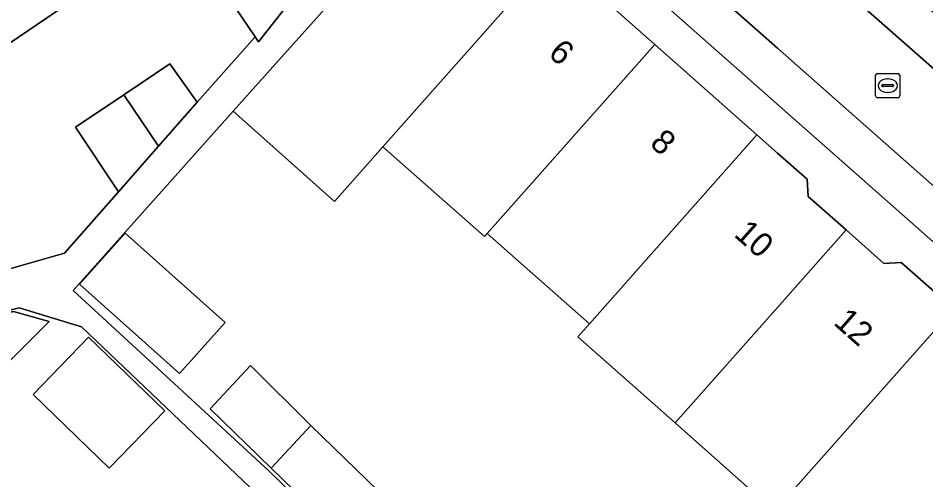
# Model space of a CAD drawing. Extents: x 159960 to 160866, y 382700 to 383354.
# Drawn here: x 160468.6 to 160506.14, y 382832 to 382851.1 of the extents above; entities that cross this region are included whole.
import ezdxf

# ---------------------------------------------------------------- set-up
doc = ezdxf.new("R2010")
doc.units = 0
for name, color, linetype in [('IMGEO_Erf', 7, 'Continuous'), ('IMGEO_Kolk', 7, 'Continuous'), ('IMGEO_Pand', 7, 'Continuous'), ('IMGEO_Pand_nummerreeks', 7, 'Continuous'), ('IMGEO_Parkeervlak_open', 7, 'Continuous'), ('IMGEO_Rijbaan_lokaal_open', 7, 'Continuous'), ('IMGEO_Voetpad_open', 7, 'Continuous')]:
    doc.layers.add(name, color=color, linetype=linetype)

msp = doc.modelspace()

# ---------------------------------------------------------------- linework, layer by layer
at = {"layer": 'IMGEO_Erf'}
for points in [[(160472.968, 382847.93), (160474.87, 382849.21), (160476.008, 382847.62), (160478.394, 382850.329), (160476.277, 382853.471), (160478.895, 382855.249), (160480.557, 382852.785), (160485.467, 382858.36), (160483.777, 382859.83), (160478.61, 382856.349), (160477.173, 382858.481), (160474.156, 382856.449), (160475.263, 382854.807), (160474.932, 382854.583), (160471.121, 382852.007), (160470.498, 382851.586), (160465.674, 382848.324), (160461.072, 382845.213), (160456.193, 382841.915), (160451.377, 382838.659), (160446.669, 382835.476), (160444.296, 382833.872), (160445.488, 382831.886)], [(160448.971, 382831.72), (160450.74, 382833.147), (160452.198, 382831.078), (160456.566, 382835.472), (160459.226, 382838.157), (160462.671, 382839.141), (160461.67, 382840.623), (160461.423, 382840.988), (160461.146, 382841.4), (160463.294, 382842.253), (160463.867, 382841.404), (160465.955, 382843.007), (160467.613, 382840.552), (160470.511, 382841.38), (160472.744, 382843.915), (160470.975, 382846.589), (160472.968, 382847.93)], [(160499.883, 382830.712), (160495.769, 382834.359), (160491.751, 382837.92), (160492.221, 382838.45), (160487.999, 382842.185), (160487.889, 382842.061), (160483.686, 382845.779), (160481.679, 382843.514), (160477.497, 382847.249), (160470.874, 382839.83), (160475.06, 382835.968), (160478.962, 382832.368), (160482.656, 382828.781)], [(160484.007, 382826.137), (160471.217, 382838.323), (160468.637, 382839.109), (160459.834, 382836.935), (160455.146, 382832.332), (160459.161, 382828.243)], [(160483.291, 382828.38), (160479.067, 382832.481), (160476.542, 382834.932), (160478.208, 382836.737), (160480.701, 382834.252), (160484.891, 382830.185)]]:
    msp.add_lwpolyline(points, dxfattribs=at)
for points in [[(160475.277, 382836.401), (160471.138, 382840.098), (160473.023, 382842.209), (160477.162, 382838.512)], [(160466.644, 382835.332), (160465.902, 382838.391), (160468.407, 382838.97), (160469.883, 382838.548)], [(160472.369, 382832.485), (160469.218, 382835.529), (160471.513, 382837.904), (160474.663, 382834.859)]]:
    msp.add_lwpolyline(points, close=True, dxfattribs=at)
at = {"layer": 'IMGEO_Kolk'}
for p, q in [((160504.061, 382847.881), (160504.061, 382848.733)), ((160504.136, 382848.807), (160504.988, 382848.807)), ((160504.549, 382848.587), (160504.574, 382848.587)), ((160505.062, 382848.733), (160505.062, 382847.881)), ((160504.32, 382848.301), (160504.32, 382848.313)), ((160504.758, 382848.264), (160504.36, 382848.264)), ((160504.363, 382848.35), (160504.761, 382848.35)), ((160504.804, 382848.313), (160504.804, 382848.301)), ((160504.988, 382847.807), (160504.136, 382847.807)), ((160504.572, 382848.027), (160504.547, 382848.027))]:
    msp.add_line(p, q, dxfattribs=at)
for points in [[(160504.061, 382847.881), (160504.061, 382848.733)], [(160504.136, 382848.807), (160504.988, 382848.807)], [(160505.062, 382848.733), (160505.062, 382847.881)], [(160504.988, 382847.807), (160504.136, 382847.807)]]:
    msp.add_lwpolyline(points, dxfattribs=at)
for centre, radius, start, end in [((160504.138, 382848.731), 0.0765, 91.552, 178.448), ((160504.138, 382848.731), 0.0765, 91.552, 178.448), ((160504.986, 382848.731), 0.0765, 1.552, 88.448), ((160504.986, 382848.731), 0.0765, 1.552, 88.448), ((160504.36, 382848.31), 0.0403, 85.8775, 175.7526), ((160504.357, 382848.3), 0.0366, 178.938, 274.7102), ((160504.761, 382848.307), 0.043, 264.8664, 352.4533), ((160504.765, 382848.312), 0.0386, 1.7309, 96.639), ((160504.138, 382847.883), 0.0765, 181.552, 268.448), ((160504.138, 382847.883), 0.0765, 181.552, 268.448), ((160504.986, 382847.883), 0.0765, 271.552, 358.448), ((160504.986, 382847.883), 0.0765, 271.552, 358.448)]:
    msp.add_arc(centre, radius, start, end, dxfattribs=at)
for centre, major_axis, ratio, start_param, end_param in [((160504.548, 382848.307), (-0.387, 0.002), 0.722429, 4.712389, 7.853982), ((160504.573, 382848.307), (-0.39, 0.002), 0.717154, 1.570796, 4.712389)]:
    msp.add_ellipse(centre, major_axis=major_axis, ratio=ratio, start_param=start_param, end_param=end_param, dxfattribs=at)
at = {"layer": 'IMGEO_Pand'}
for points in [[(160458.53, 382858.9), (160465.674, 382848.324), (160470.498, 382851.586), (160463.793, 382861.513), (160461.657, 382860.074), (160460.583, 382860.283)], [(160490.726, 382853.723), (160486.547, 382857.42), (160483.235, 382853.675), (160479.495, 382849.487), (160477.497, 382847.249), (160481.679, 382843.514), (160483.686, 382845.779)], [(160480.557, 382852.785), (160478.895, 382855.249), (160476.277, 382853.471), (160478.394, 382850.329), (160478.54, 382850.113), (160480.586, 382852.741)], [(160494.929, 382850.005), (160490.726, 382853.723), (160483.686, 382845.779), (160487.889, 382842.061), (160487.999, 382842.185)], [(160499.153, 382846.268), (160494.929, 382850.005), (160487.999, 382842.185), (160492.221, 382838.45)], [(160472.968, 382847.93), (160474.406, 382845.801), (160476.008, 382847.62), (160474.87, 382849.21)], [(160472.968, 382847.93), (160470.975, 382846.589), (160472.744, 382843.915), (160474.406, 382845.801)], [(160502.839, 382842.336), (160501.271, 382843.722), (160501.228, 382844.433), (160500, 382845.519), (160499.153, 382846.268), (160492.221, 382838.45), (160491.751, 382837.92), (160495.769, 382834.359), (160500, 382839.133)], [(160471.138, 382840.098), (160475.277, 382836.401), (160477.162, 382838.512), (160473.023, 382842.209)], [(160502.839, 382842.336), (160500, 382839.133), (160495.769, 382834.359), (160499.883, 382830.712), (160500, 382830.844), (160507.29, 382839.07), (160505.115, 382840.993), (160504.405, 382840.95)], [(160504.015, 382827.051), (160511.082, 382835.025), (160509.508, 382836.417), (160509.463, 382837.147), (160507.29, 382839.07), (160500, 382830.844), (160499.883, 382830.712), (160500, 382830.609)], [(160465.902, 382838.391), (160466.644, 382835.332), (160469.883, 382838.548), (160468.407, 382838.97)], [(160469.218, 382835.529), (160472.369, 382832.485), (160474.663, 382834.859), (160471.513, 382837.904)], [(160479.067, 382832.481), (160480.701, 382834.252), (160478.208, 382836.737), (160476.542, 382834.932)], [(160480.701, 382834.252), (160479.067, 382832.481), (160483.291, 382828.38), (160484.306, 382829.525), (160484.891, 382830.185)]]:
    msp.add_lwpolyline(points, close=True, dxfattribs=at)
at = {"layer": 'IMGEO_Parkeervlak_open'}
for points in [[(160517.061, 382834.787), (160514.857, 382836.733), (160500, 382849.852), (160491.055, 382857.75), (160490.411, 382858.318), (160488.994, 382859.57), (160488.216, 382860.257), (160484.747, 382863.32), (160482.022, 382867.417), (160480.582, 382866.475), (160483.486, 382862.118), (160536.081, 382815.679), (160553.999, 382800.386), (160558.536, 382800.02), (160558.688, 382801.778), (160554.12, 382802.065), (160543.495, 382811.446), (160542.999, 382811.884), (160542.301, 382811.048), (160540.727, 382812.411), (160541.439, 382813.262), (160541.291, 382813.393)], [(160495.05, 382861.37), (160494.549, 382861.818), (160493.381, 382860.512), (160493.445, 382860.456), (160493.877, 382860.076), (160500, 382854.692), (160517.292, 382839.486), (160519.501, 382837.545), (160543.733, 382816.237), (160543.808, 382816.171), (160544.522, 382816.983), (160546.068, 382815.591), (160545.373, 382814.795), (160545.941, 382814.296), (160550.918, 382809.919), (160552.075, 382811.222)]]:
    msp.add_lwpolyline(points, close=True, dxfattribs=at)
at = {"layer": 'IMGEO_Rijbaan_lokaal_open'}
msp.add_lwpolyline([(160500, 382854.692), (160493.877, 382860.076), (160493.445, 382860.456), (160493.381, 382860.512), (160492.789, 382861.032), (160490.411, 382858.318), (160491.055, 382857.75), (160500, 382849.852), (160514.857, 382836.733), (160517.292, 382839.486)], close=True, dxfattribs=at)
at = {"layer": 'IMGEO_Voetpad_open'}
for points in [[(160536.081, 382815.679), (160483.486, 382862.118)], [(160482.656, 382828.781), (160478.962, 382832.368), (160475.06, 382835.968), (160470.874, 382839.83), (160477.497, 382847.249), (160479.495, 382849.487), (160483.235, 382853.675), (160486.547, 382857.42), (160485.467, 382858.36), (160480.557, 382852.785), (160480.586, 382852.741), (160478.54, 382850.113), (160478.394, 382850.329), (160476.008, 382847.62), (160474.406, 382845.801), (160472.744, 382843.915), (160470.511, 382841.38), (160467.613, 382840.552)], [(160490.726, 382853.723), (160494.929, 382850.005), (160499.153, 382846.268), (160500, 382845.519), (160501.228, 382844.433), (160501.271, 382843.722), (160502.839, 382842.336), (160504.405, 382840.95), (160505.115, 382840.993), (160507.29, 382839.07)], [(160450.974, 382828.235), (160455.146, 382832.332), (160459.834, 382836.935), (160468.637, 382839.109), (160471.217, 382838.323), (160484.007, 382826.137)]]:
    msp.add_lwpolyline(points, dxfattribs=at)

# ---------------------------------------------------------------- texts
at = {"layer": 'IMGEO_Pand_nummerreeks'}
for s, rotation, p in [('6', 318.5007, (160490.471, 382849.569)), ('8', 318.5007, (160494.676, 382845.85)), ('10', 318.4777, (160498.16, 382842.1)), ('12', 318.4766, (160502.277, 382838.455))]:
    msp.add_text(s, height=1, rotation=rotation, dxfattribs=at).set_placement(p)

doc.saveas('drawing.dxf')
